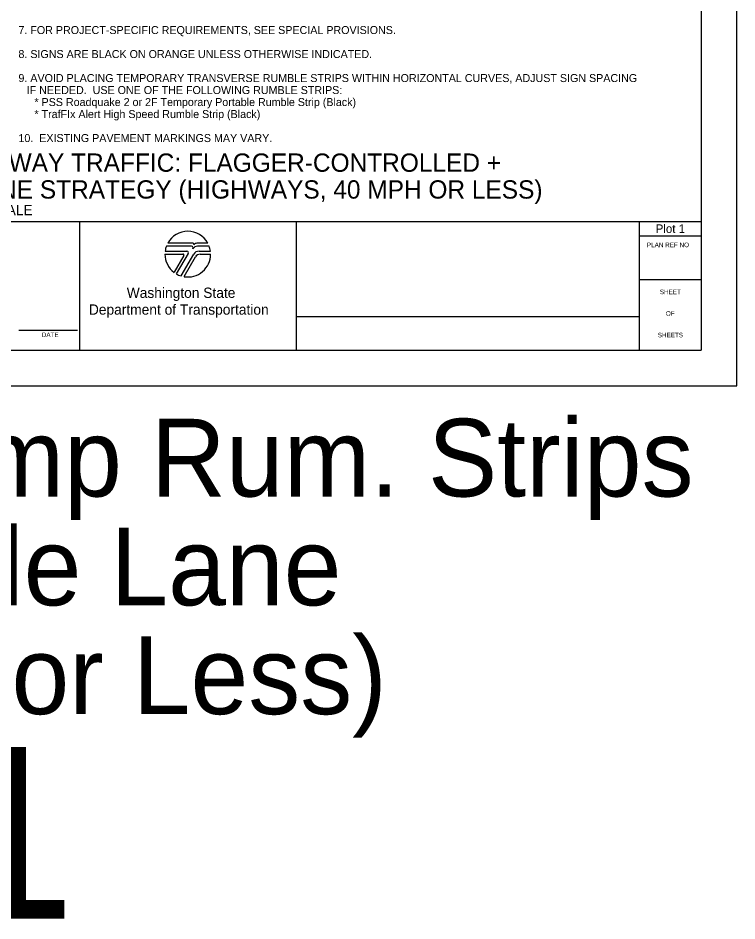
# Model space of a CAD drawing. Extents: x 99998.9 to 100095.7, y 99995 to 100010.7.
# Drawn here: x 100009.77 to 100016.06, y 99995.01 to 100002.91 of the extents above; entities that cross this region are included whole.
import ezdxf

# ---------------------------------------------------------------- set-up
doc = ezdxf.new("R2010")
doc.units = 0
for name, color, linetype in [('SH_DE_DetailHeading1Text', 7, 'Continuous'), ('SH_GI_GeneralNotesBodyText', 7, 'Continuous'), ('SH_GI_PlotLimits', 7, 'Continuous'), ('SH_GI_SheetBorder', 7, 'Continuous'), ('SH_GI_SheetLocationText', 7, 'Continuous'), ('SH_GI_SheetTextInCells', 7, 'Continuous'), ('SH_GI_WSDOTLogo', 7, 'Continuous')]:
    doc.layers.add(name, color=color, linetype=linetype)

msp = doc.modelspace()

# ---------------------------------------------------------------- linework, layer by layer
at = {"layer": 'SH_GI_PlotLimits'}
msp.add_lwpolyline([(99999.0625, 99999.6875), (100016.0625, 99999.6875), (100016.0625, 100010.6875), (99999.0625, 100010.6875)], close=True, dxfattribs=at)
at = {"layer": 'SH_GI_SheetBorder'}
for p, q in [((100015.75, 100010.375), (100015.75, 100000)), ((100000, 100001.1259), (100015.75, 100001.1259)), ((100010.3089, 100001.1259), (100010.3089, 100000)), ((100012.2055, 100001.1259), (100012.2055, 100000)), ((100015.2079, 100001.1259), (100015.2079, 100000)), ((100015.2079, 100001.0008), (100015.75, 100001.0008)), ((100015.2079, 100000.6176), (100015.75, 100000.6176)), ((100012.2055, 100000.2955), (100015.2079, 100000.2955)), ((100009.7797, 100000.1733), (100010.2914, 100000.1733)), ((100000, 100000), (100015.75, 100000))]:
    msp.add_line(p, q, dxfattribs=at)
at = {"layer": 'SH_GI_WSDOTLogo'}
for p, q in [((100011.303, 100000.9354), (100011.0815, 100000.9354)), ((100011.433, 100000.9354), (100011.3351, 100000.9354)), ((100011.0572, 100000.84), (100011.2148, 100000.84)), ((100011.059, 100000.8661), (100011.2496, 100000.8661)), ((100011.2894, 100000.9094), (100011.0697, 100000.9094)), ((100011.261, 100000.8464), (100011.1567, 100000.6672)), ((100011.1989, 100000.6487), (100011.3089, 100000.839)), ((100011.343, 100000.9094), (100011.3429, 100000.9094)), ((100011.4448, 100000.9094), (100011.343, 100000.9094)), ((100011.3558, 100000.8661), (100011.4555, 100000.8661)), ((100011.3655, 100000.8394), (100011.4572, 100000.8394)), ((100011.222, 100000.8277), (100011.1364, 100000.6807)), ((100011.2244, 100000.6428), (100011.3242, 100000.8156))]:
    msp.add_line(p, q, dxfattribs=at)
for centre, radius, start, end in [((100011.2572, 100000.84), 0.2, 28.47865, 151.53204), ((100011.303, 100000.9263), 0.00903, 329.87418, 90.00328), ((100011.3352, 100000.9066), 0.0287, 90.00721, 148.16763), ((100011.2572, 100000.84), 0.2, 179.99864, 232.84327), ((100011.2572, 100000.84), 0.2, 159.69598, 172.50569), ((100011.2149, 100000.8318), 0.0082, 329.74356, 90), ((100011.2572, 100000.84), 0.2, 260.54554, 359.80857), ((100011.2497, 100000.853), 0.0131, 329.76834, 90), ((100011.2894, 100000.8946), 0.0148, 327.8418, 89.99855), ((100011.3429, 100000.861), 0.0484, 89.99529, 147.82376), ((100011.3558, 100000.8119), 0.0542, 90, 149.99738), ((100011.3654, 100000.7918), 0.0476, 90, 150.05432), ((100011.2572, 100000.84), 0.2, 7.49431, 20.29406), ((100011.2572, 100000.84), 0.2, 239.79292, 253.0448)]:
    msp.add_arc(centre, radius, start, end, dxfattribs=at)

# ---------------------------------------------------------------- texts
at = {"layer": 'SH_DE_DetailHeading1Text'}
for s, height, p in [('PILOT CAR OPERATION FOR ALTERNATING 1-LANE, 2-WAY TRAFFIC: FLAGGER-CONTROLLED +', 0.16, (100004.0539, 100001.5606)), ('TEMPORARY RUMBLE STRIPS, SHARED BIKE-VEHICLE LANE STRATEGY (HIGHWAYS, 40 MPH OR LESS)', 0.16, (100003.6018, 100001.3259)), ('NOT TO SCALE', 0.09, (100009.0168, 100001.1809))]:
    msp.add_text(s, height=height, rotation=360, dxfattribs=at).set_placement(p)
at = {"layer": 'SH_GI_GeneralNotesBodyText'}
for s, p in [('7. FOR PROJECT-SPECIFIC REQUIREMENTS, SEE SPECIAL PROVISIONS.', (100009.7751, 100002.7656)), ('8. SIGNS ARE BLACK ON ORANGE UNLESS OTHERWISE INDICATED.', (100009.7751, 100002.5556)), ('9. AVOID PLACING TEMPORARY TRANSVERSE RUMBLE STRIPS WITHIN HORIZONTAL CURVES, ADJUST SIGN SPACING ', (100009.7751, 100002.3456)), ('IF NEEDED.  USE ONE OF THE FOLLOWING RUMBLE STRIPS:', (100009.8473, 100002.2406)), ('* PSS Roadquake 2 or 2F Temporary Portable Rumble Strip (Black)', (100009.9151, 100002.1356)), ('* TrafFIx Alert High Speed Rumble Strip (Black)', (100009.9151, 100002.0306)), ('10.  EXISTING PAVEMENT MARKINGS MAY VARY.', (100009.7751, 100001.8206))]:
    msp.add_text(s, height=0.07, rotation=360, dxfattribs=at).set_placement(p)
at = {"layer": 'SH_GI_SheetBorder'}
msp.add_text('PLAN REF NO', height=0.040032, dxfattribs=at).set_placement((100015.2747, 100000.9008))
at = {"layer": 'SH_GI_SheetLocationText'}
for s, height, p in [('Plot 1', 0.075, (100015.3518, 100001.025)), ('Pilot Car Op: Flagger + Temp Rum. Strips', 0.68, (99998.7792, 99998.7191)), ('Shared Bike-Vehicle Lane', 0.68, (100002.0877, 99997.7671)), ('(Highways, 40 mph or Less)', 0.68, (100001.6785, 99996.8151)), ('Plot 1', 1.5, (100005.1448, 99995.0267))]:
    msp.add_text(s, height=height, dxfattribs=at).set_placement(p)
at = {"layer": 'SH_GI_SheetTextInCells'}
for s, height, p in [('Washington State', 0.090072, (100010.7229, 100000.4571)), ('SHEET', 0.04003, (100015.3877, 100000.4896)), ('Department of Transportation', 0.090072, (100010.3916, 100000.3101)), ('OF', 0.04003, (100015.4406, 100000.3008)), ('DATE', 0.04003, (100009.9794, 100000.1141)), ('SHEETS', 0.04003, (100015.3698, 100000.112))]:
    msp.add_text(s, height=height, dxfattribs=at).set_placement(p)

doc.saveas('drawing.dxf')
